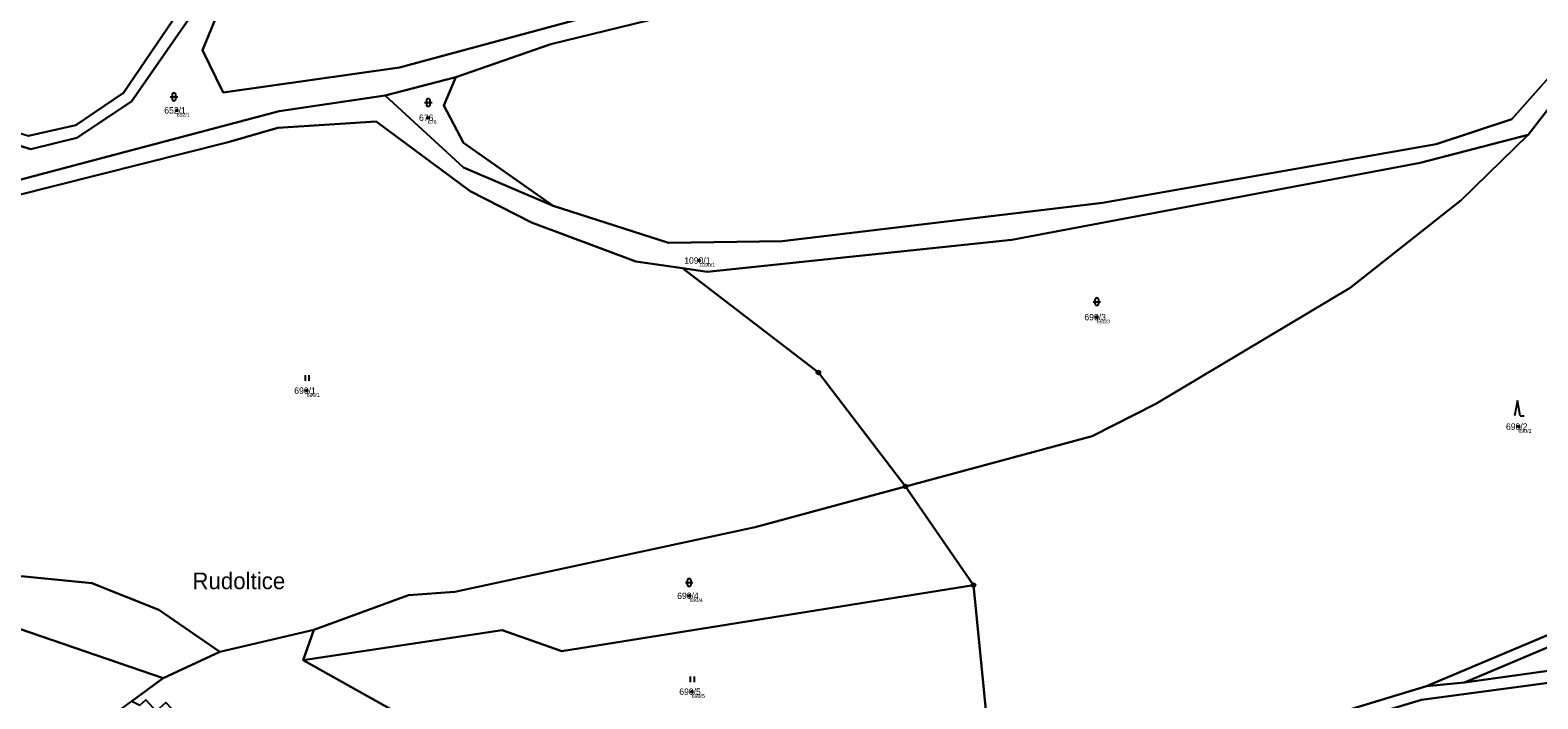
# Model space of a CAD drawing. Extents: x -554500 to -548272, y -1079733 to -1073730.
# Drawn here: x -553289.5 to -552891.1, y -1076693.1 to -1076516.2 of the extents above; entities that cross this region are included whole.
import ezdxf

# ---------------------------------------------------------------- set-up
doc = ezdxf.new("R2010")
doc.units = 0
for name, color, linetype in [('Definiční body', 7, 'Continuous'), ('Hranice parcel', 7, 'Continuous'), ('Parcelní čísla', 7, 'Continuous'), ('Polygon parcely', 7, 'Continuous'), ('Pop  PČ popisy', 7, 'Continuous'), ('Značky bodu BP', 7, 'Continuous'), ('Značky kultur', 7, 'Continuous')]:
    doc.layers.add(name, color=color, linetype=linetype)

msp = doc.modelspace()

# ---------------------------------------------------------------- linework, layer by layer
at = {"layer": 'Definiční body'}
for centre in [(-553250.76, -1076537.41994), (-553184.41, -1076539.36994), (-553112.7, -1076577.13994), (-553007.62, -1076592.10994), (-553216.41, -1076611.53994), (-552896.22, -1076621.05994), (-553115.22, -1076665.79994), (-553114.66, -1076691.15994)]:
    msp.add_circle(centre, 0.25, dxfattribs=at)
at = {"layer": 'Hranice parcel'}
for p, q in [((-553195.69, -1076533.46), (-553177.03, -1076528.61)), ((-552883.03, -1076530.17), (-552893.61, -1076543.86)), ((-553058.19, -1076636.88), (-553040.22, -1076662.97)), ((-553316.04, -1076666.43), (-553254.35, -1076687.61)), ((-553214.52, -1076674.83), (-553239.34, -1076680.59)), ((-553217.33, -1076682.85), (-553214.52, -1076674.83)), ((-553254.35, -1076687.61), (-553239.34, -1076680.59)), ((-553185.54, -1076700.62), (-553217.33, -1076682.85)), ((-553262.59, -1076693.65), (-553254.35, -1076687.61)), ((-552920.53, -1076689.68), (-552910.45, -1076688.73))]:
    msp.add_line(p, q, dxfattribs=at)
for points in [[(-553151.27, -1076562.64), (-553120.83, -1076572.45), (-553090.77, -1076572.01), (-553006.14, -1076561.87), (-552917.96, -1076546.36), (-552897.94, -1076539.79), (-552880.48, -1076520.05), (-552872.84, -1076497.78), (-552870.27, -1076476.37), (-552866.46, -1076461.58), (-552838.97, -1076422.91), (-552748.83, -1076317.24)], [(-553197.58, -1076410.67), (-553204.6, -1076413.36), (-553222.33, -1076443.78), (-553242.47, -1076505.77), (-553262.67, -1076535.11), (-553277.15, -1076544.65), (-553289.35, -1076547.67), (-553304.12, -1076543.18), (-553316.38, -1076543.03)], [(-553109.57, -1076494.36), (-553109.04, -1076499.09), (-553140.3, -1076512.18), (-553191.91, -1076526.06), (-553238.45, -1076532.66), (-553243.98, -1076521.54), (-553228.18, -1076483.24), (-553219.99, -1076446.64), (-553197.58, -1076410.67)], [(-553304.83, -1076539.54), (-553289.92, -1076544.2), (-553277.42, -1076541.38), (-553264.85, -1076532.82), (-553245.91, -1076504.87), (-553226.65, -1076443.17)], [(-553177.03, -1076528.61), (-553151.93, -1076519.94), (-553119.01, -1076511.92), (-553103.4, -1076503.45)], [(-553177.03, -1076528.61), (-553180.2, -1076536.13), (-553174.97, -1076546.01), (-553151.27, -1076562.64)], [(-553316.38, -1076543.03), (-553312.4, -1076546.85), (-553294.23, -1076556.34), (-553223.72, -1076537.63), (-553195.69, -1076533.46)], [(-553195.69, -1076533.46), (-553174.94, -1076552.5), (-553151.27, -1076562.64)], [(-553117.15, -1076579.15), (-553129.44, -1076577.39), (-553157.04, -1076567.06), (-553173.25, -1076558.82), (-553198.04, -1076540.33), (-553224.08, -1076542.05), (-553237.18, -1076545.81), (-553293.76, -1076560.13)], [(-552893.61, -1076543.86), (-552922.19, -1076551.33), (-553030.13, -1076571.68), (-553110.55, -1076580.09), (-553117.15, -1076579.15)], [(-552893.61, -1076543.86), (-552911.35, -1076561.18), (-552940.69, -1076584.39), (-552992.07, -1076615.06), (-553008.87, -1076623.57), (-553058.19, -1076636.88)], [(-553239.34, -1076680.59), (-553255.46, -1076669.5), (-553273.22, -1076662.5), (-553295.44, -1076660.25), (-553307.14, -1076654.57), (-553318.36, -1076640.48), (-553327.19, -1076583.71), (-553319.08, -1076570.11), (-553293.76, -1076560.13)], [(-553058.19, -1076636.88), (-553081.2, -1076606.74), (-553117.15, -1076579.15)], [(-552920.53, -1076689.68), (-552816.19, -1076645.7), (-552802.95, -1076636.62), (-552786, -1076616.73), (-552772.11, -1076601.33)], [(-552772.69, -1076605.72), (-552801.4, -1076639.22), (-552817.04, -1076649.22), (-552910.45, -1076688.73)], [(-553098.85, -1076711.9), (-552980.39, -1076705.28), (-552939.43, -1076698.63), (-552921.85, -1076693.28), (-552862.63, -1076685.38), (-552777.87, -1076661.95), (-552759.32, -1076653.97), (-552709.11, -1076612.75)], [(-553214.52, -1076674.83), (-553189.49, -1076665.65), (-553177.27, -1076664.76), (-553097.95, -1076647.61), (-553058.19, -1076636.88)], [(-552910.45, -1076688.73), (-552861.83, -1076681.9), (-552773.31, -1076657.24), (-552759.93, -1076650.57), (-552745.68, -1076638.77)], [(-553217.33, -1076682.85), (-553164.8, -1076674.91), (-553149.04, -1076680.48), (-553040.22, -1076662.97)], [(-553040.22, -1076662.97), (-553036.57, -1076699.47), (-553096.58, -1076703.74)], [(-553096.28, -1076708.55), (-553090.21, -1076708.4), (-553016.61, -1076703.6), (-552983.69, -1076702.31), (-552965.52, -1076700.06), (-552940.21, -1076695.7), (-552920.53, -1076689.68)]]:
    msp.add_lwpolyline(points, dxfattribs=at)
at = {"layer": 'Polygon parcely'}
for points in [[(-553289.92, -1076544.2), (-553277.42, -1076541.38), (-553264.85, -1076532.82), (-553245.91, -1076504.87), (-553226.65, -1076443.17), (-553216, -1076415.18), (-553207.31, -1076399.08), (-553155.32, -1076396.28), (-553190.63, -1076278.23), (-553191.69, -1076277.75), (-553231.01, -1076294.08), (-553276.52, -1076306.61), (-553328.41, -1076322.57)], [(-553294.23, -1076556.34), (-553223.72, -1076537.63), (-553195.69, -1076533.46), (-553177.03, -1076528.61), (-553151.93, -1076519.94), (-553119.01, -1076511.92), (-553103.4, -1076503.45), (-553109.57, -1076494.36), (-553109.04, -1076499.09), (-553140.3, -1076512.18), (-553191.91, -1076526.06), (-553238.45, -1076532.66), (-553243.98, -1076521.54), (-553228.18, -1076483.24), (-553219.99, -1076446.64), (-553197.58, -1076410.67), (-553204.6, -1076413.36), (-553222.33, -1076443.78), (-553242.47, -1076505.77), (-553262.67, -1076535.11), (-553277.15, -1076544.65), (-553289.35, -1076547.67), (-553304.12, -1076543.18)], [(-552872.84, -1076497.78), (-552880.48, -1076520.05), (-552897.94, -1076539.79), (-552917.96, -1076546.36), (-553006.14, -1076561.87), (-553090.77, -1076572.01), (-553120.83, -1076572.45), (-553151.27, -1076562.64), (-553174.94, -1076552.5), (-553195.69, -1076533.46), (-553223.72, -1076537.63), (-553294.23, -1076556.34)], [(-553293.76, -1076560.13), (-553237.18, -1076545.81), (-553224.08, -1076542.05), (-553198.04, -1076540.33), (-553173.25, -1076558.82), (-553157.04, -1076567.06), (-553129.44, -1076577.39), (-553117.15, -1076579.15), (-553110.55, -1076580.09), (-553030.13, -1076571.68), (-552922.19, -1076551.33), (-552893.61, -1076543.86), (-552883.03, -1076530.17), (-552876.68, -1076521.95), (-552869.27, -1076497.44)], [(-553119.01, -1076511.92), (-553151.93, -1076519.94), (-553177.03, -1076528.61), (-553180.2, -1076536.13), (-553174.97, -1076546.01), (-553151.27, -1076562.64), (-553120.83, -1076572.45), (-553090.77, -1076572.01), (-553006.14, -1076561.87), (-552917.96, -1076546.36), (-552897.94, -1076539.79), (-552880.48, -1076520.05), (-552872.84, -1076497.78)], [(-553304.12, -1076543.18), (-553289.35, -1076547.67), (-553277.15, -1076544.65), (-553262.67, -1076535.11), (-553242.47, -1076505.77)], [(-553245.91, -1076504.87), (-553264.85, -1076532.82), (-553277.42, -1076541.38), (-553289.92, -1076544.2)], [(-552883.03, -1076530.17), (-552893.61, -1076543.86), (-552911.35, -1076561.18), (-552940.69, -1076584.39), (-552992.07, -1076615.06), (-553008.87, -1076623.57), (-553058.19, -1076636.88), (-553040.22, -1076662.97), (-553036.57, -1076699.47), (-553096.58, -1076703.74), (-553096.28, -1076708.55), (-553090.21, -1076708.4), (-553016.61, -1076703.6), (-552983.69, -1076702.31), (-552965.52, -1076700.06), (-552940.21, -1076695.7), (-552920.53, -1076689.68), (-552816.19, -1076645.7)], [(-552861.83, -1076681.9), (-552910.45, -1076688.73), (-552920.53, -1076689.68), (-552940.21, -1076695.7)], [(-552921.85, -1076693.28), (-552862.63, -1076685.38)]]:
    msp.add_lwpolyline(points, dxfattribs=at)
for points in [[(-553197.58, -1076410.67), (-553219.99, -1076446.64), (-553228.18, -1076483.24), (-553243.98, -1076521.54), (-553238.45, -1076532.66), (-553191.91, -1076526.06), (-553140.3, -1076512.18), (-553109.04, -1076499.09), (-553109.57, -1076494.36), (-553168.91, -1076407.03), (-553173.67, -1076406.78), (-553178.33, -1076407.25), (-553195.15, -1076409.74)], [(-553151.27, -1076562.64), (-553174.97, -1076546.01), (-553180.2, -1076536.13), (-553177.03, -1076528.61), (-553195.69, -1076533.46), (-553174.94, -1076552.5)], [(-553237.18, -1076545.81), (-553293.76, -1076560.13), (-553319.08, -1076570.11), (-553327.19, -1076583.71), (-553318.36, -1076640.48), (-553307.14, -1076654.57), (-553295.44, -1076660.25), (-553273.22, -1076662.5), (-553255.46, -1076669.5), (-553239.34, -1076680.59), (-553214.52, -1076674.83), (-553189.49, -1076665.65), (-553177.27, -1076664.76), (-553097.95, -1076647.61), (-553058.19, -1076636.88), (-553081.2, -1076606.74), (-553117.15, -1076579.15), (-553129.44, -1076577.39), (-553157.04, -1076567.06), (-553173.25, -1076558.82), (-553198.04, -1076540.33), (-553224.08, -1076542.05)], [(-552922.19, -1076551.33), (-553030.13, -1076571.68), (-553110.55, -1076580.09), (-553117.15, -1076579.15), (-553081.2, -1076606.74), (-553058.19, -1076636.88), (-553008.87, -1076623.57), (-552992.07, -1076615.06), (-552940.69, -1076584.39), (-552911.35, -1076561.18), (-552893.61, -1076543.86)], [(-553318.36, -1076640.48), (-553327.19, -1076583.71), (-553319.08, -1076570.11), (-553293.76, -1076560.13), (-553311.21, -1076553.75), (-553329.42, -1076565.77), (-553334.61, -1076586.26), (-553335.51, -1076604.5), (-553329.85, -1076629.77), (-553316.4, -1076657.55), (-553316.04, -1076666.43), (-553254.35, -1076687.61), (-553239.34, -1076680.59), (-553255.46, -1076669.5), (-553273.22, -1076662.5), (-553295.44, -1076660.25), (-553307.14, -1076654.57)], [(-552910.45, -1076688.73), (-552817.04, -1076649.22), (-552801.4, -1076639.22), (-552772.69, -1076605.72), (-552772.11, -1076601.33), (-552786, -1076616.73), (-552802.95, -1076636.62), (-552816.19, -1076645.7), (-552920.53, -1076689.68)], [(-552773.31, -1076657.24), (-552759.93, -1076650.57), (-552745.68, -1076638.77), (-552749.14, -1076634.54), (-552772.69, -1076605.72), (-552801.4, -1076639.22), (-552817.04, -1076649.22), (-552910.45, -1076688.73), (-552861.83, -1076681.9)], [(-552761.39, -1076662.66), (-552741.74, -1076649.53), (-552724.82, -1076631.37), (-552709.11, -1076612.75), (-552759.32, -1076653.97), (-552777.87, -1076661.95), (-552862.63, -1076685.38), (-552921.85, -1076693.28), (-552939.43, -1076698.63), (-552980.39, -1076705.28), (-553098.85, -1076711.9), (-553084.6, -1076715.45), (-552999.87, -1076711.28), (-552975.92, -1076713.65), (-552942.15, -1076708.95), (-552937.05, -1076708.24), (-552937.81, -1076716.99), (-552852.69, -1076714.91), (-552829.92, -1076702.39), (-552825.68, -1076694.53)], [(-553164.8, -1076674.91), (-553149.04, -1076680.48), (-553040.22, -1076662.97), (-553058.19, -1076636.88), (-553097.95, -1076647.61), (-553177.27, -1076664.76), (-553189.49, -1076665.65), (-553214.52, -1076674.83), (-553217.33, -1076682.85)], [(-553144.52, -1076701.93), (-553118.83, -1076704.66), (-553096.58, -1076703.74), (-553036.57, -1076699.47), (-553040.22, -1076662.97), (-553149.04, -1076680.48), (-553164.8, -1076674.91), (-553217.33, -1076682.85), (-553185.54, -1076700.62), (-553165.31, -1076703.44)], [(-553279.59, -1076705.17), (-553278.72, -1076705.49), (-553262.59, -1076693.65), (-553254.35, -1076687.61), (-553316.04, -1076666.43), (-553329.72, -1076683.21), (-553321.34, -1076686.63), (-553322.51, -1076689.16), (-553311.93, -1076693.12), (-553311.23, -1076691.25), (-553303.27, -1076694.23), (-553299.52, -1076695.64), (-553297.01, -1076696.58), (-553297.71, -1076698.45)], [(-553217.33, -1076682.85), (-553214.52, -1076674.83), (-553239.34, -1076680.59), (-553254.35, -1076687.61), (-553262.59, -1076693.65), (-553260.52, -1076694.73), (-553258.95, -1076693.29), (-553256.15, -1076696.34), (-553253.66, -1076693.99), (-553247.75, -1076700.26), (-553248.88, -1076701.33), (-553230.16, -1076713.55), (-553196.34, -1076710.75), (-553183.05, -1076711.3), (-553185.54, -1076700.62)]]:
    msp.add_lwpolyline(points, close=True, dxfattribs=at)
at = {"layer": 'Značky bodu BP'}
for centre, radius in [((-553081.2, -1076606.73988), 0.5), ((-553081.2, -1076606.73988), 0.0303), ((-553058.19, -1076636.87988), 0.5), ((-553058.19, -1076636.87988), 0.0303), ((-553040.22, -1076662.96988), 0.5), ((-553040.22, -1076662.96988), 0.0303)]:
    msp.add_circle(centre, radius, dxfattribs=at)
at = {"layer": 'Značky kultur'}
for p, q in [((-553252.501, -1076533.861), (-553250.499, -1076533.861)), ((-553252.001, -1076533.361), (-553252.001, -1076534.362)), ((-553250.999, -1076534.362), (-553250.999, -1076533.361)), ((-553185.281, -1076535.331), (-553183.279, -1076535.331)), ((-553184.781, -1076534.831), (-553184.781, -1076535.832)), ((-553183.779, -1076535.832), (-553183.779, -1076534.831)), ((-553008.631, -1076588.021), (-553006.629, -1076588.021)), ((-553008.131, -1076587.521), (-553008.131, -1076588.522)), ((-553007.129, -1076588.522), (-553007.129, -1076587.521)), ((-553216.741, -1076608.92), (-553216.741, -1076607.42)), ((-553215.74, -1076608.92), (-553215.74, -1076607.42)), ((-552896.47, -1076614.17), (-552897.22, -1076618.17)), ((-552895.72, -1076618.17), (-552896.47, -1076614.17)), ((-552895.72, -1076618.17), (-552894.724, -1076618.17)), ((-553115.851, -1076661.791), (-553115.851, -1076662.792)), ((-553114.849, -1076662.792), (-553114.849, -1076661.791)), ((-553116.351, -1076662.291), (-553114.349, -1076662.291)), ((-553114.981, -1076688.62), (-553114.981, -1076687.12)), ((-553113.98, -1076688.62), (-553113.98, -1076687.12))]:
    msp.add_line(p, q, dxfattribs=at)
for centre, start, end in [((-553251.5, -1076533.3609), 0, 180), ((-553251.5, -1076534.3609), 180, 359.9878861), ((-553184.28, -1076534.8309), 0, 180), ((-553184.28, -1076535.8309), 180, 359.9878861), ((-553007.63, -1076587.5209), 0, 180), ((-553007.63, -1076588.5209), 180, 359.9878861), ((-553115.35, -1076661.7909), 0, 180), ((-553115.35, -1076662.7909), 180, 359.9878861)]:
    msp.add_arc(centre, 0.5, start, end, dxfattribs=at)

# ---------------------------------------------------------------- texts
at = {"layer": 'Definiční body'}
for s, p in [('652/1', (-553250.76, -1076539.076)), ('676', (-553184.41, -1076541.026)), ('1090/1', (-553112.7, -1076578.796)), ('690/3', (-553007.62, -1076593.766)), ('690/1', (-553216.41, -1076613.196)), ('690/2', (-552896.22, -1076622.716)), ('690/4', (-553115.22, -1076667.456)), ('690/5', (-553114.66, -1076692.816))]:
    msp.add_text(s, height=0.999996, dxfattribs=at).set_placement(p)
at = {"layer": 'Parcelní čísla'}
for s, p in [('652/1', (-553254.058, -1076538.27)), ('676', (-553186.735, -1076540.22)), ('1090/1', (-553116.647, -1076577.99)), ('690/3', (-553010.918, -1076592.96)), ('690/1', (-553219.708, -1076612.39)), ('690/2', (-552899.518, -1076621.91)), ('690/4', (-553118.518, -1076666.65)), ('690/5', (-553117.958, -1076692.01))]:
    msp.add_text(s, height=1.699998, dxfattribs=at).set_placement(p)
at = {"layer": 'Pop  PČ popisy'}
msp.add_text('Rudoltice', height=4.399998, dxfattribs=at).set_placement((-553246.62, -1076664.05))

doc.saveas('drawing.dxf')
